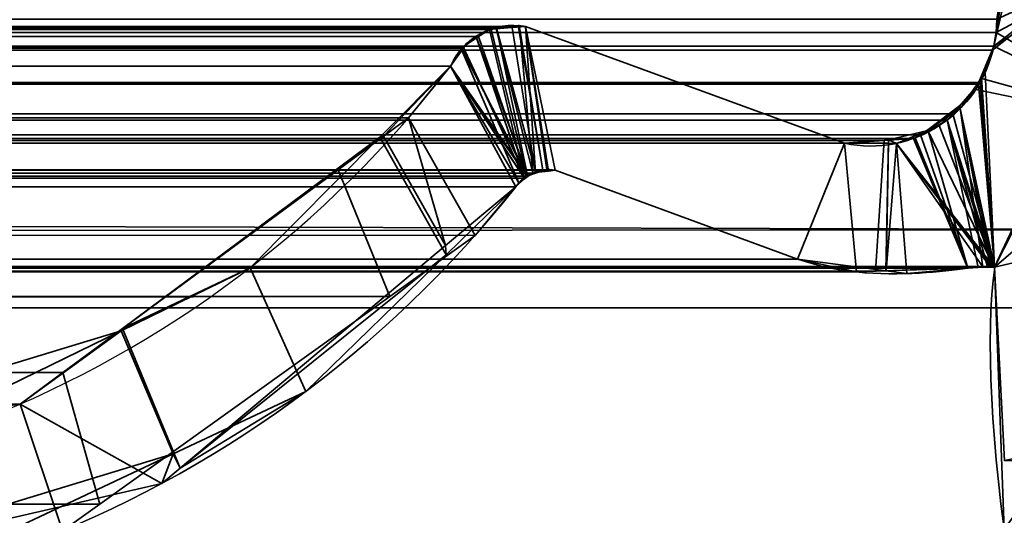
# Model space of a CAD drawing. Header units: millimetres. Extents: x -523 to 5173, y -130 to 66.
# Tile 1031 of 1056: x 337.33 to 343.25, y -0.94 to 2.04. Entities that reach past the tile are written whole.
import ezdxf

# ---------------------------------------------------------------- set-up
doc = ezdxf.new("R2010")
doc.units = ezdxf.units.MM
doc.layers.add('151', color=7, linetype='Continuous', true_color=0xffffff)

# ---------------------------------------------------------------- blocks, each defined once
blk = doc.blocks.new('UG_SURFACE_009')
at = {"layer": '151', "color": 252, "linetype": 'Continuous', "lineweight": 35}
for points in [[(522.5, -46, 2207), (522.5, 40, 2207), (-522.5, 40, 2207), (-522.5, -46, 2207)], [(-372.5, -46, 2056.9999), (-372.5, 40, 2056.9999), (372.5, 40, 2056.9999), (372.5, -46, 2056.9999)]]:
    blk.add_3dface(points, dxfattribs=at)
blk = doc.blocks.new('UG_SURFACE_041')
at = {"layer": '151', "color": 252, "linetype": 'Continuous', "lineweight": 35}
for points in [[(-329, 4.0129, -5), (-344, 4.0129, -5), (-344, -50.8703, -5), (344, -50.8703, -5)], [(329, 4.0129, -6), (344, 4.0129, -6), (344, -50.8703, -6), (-344, -50.8703, -6)], [(329, 4.0129, -5), (-329, 4.0129, -5), (344, -50.8703, -5)], [(344, -50.8703, -5), (344, 4.0129, -5), (329, 4.0129, -5)]]:
    blk.add_3dface(points, dxfattribs=at)
blk = doc.blocks.new('UG_SURFACE_057')
at = {"layer": '151', "color": 252, "linetype": 'Continuous', "lineweight": 35}
for points in [[(-346.5, -52.92, 2031.5001), (346.5, -52.92, 2031.5001), (346.5, 14.92, 2031.5001), (-346.5, 14.92, 2031.5001)], [(-345, -52.92, 2030), (-345, 14.92, 2030), (345, 14.92, 2030), (345, -52.92, 2030)]]:
    blk.add_3dface(points, dxfattribs=at)
blk = doc.blocks.new('UG_SURFACE_062')
at = {"layer": '151', "color": 7, "linetype": 'Continuous', "lineweight": 35}
for points in [[(343.1883, 1.8784, 2028.1882), (344.0888, 7.3541, 2029.0887), (344.1322, 6.0177, 2029.1321), (344.1284, 5.9608, 2029.1283)], [(344.0888, 7.3541, 2029.0887), (343.1883, 1.8784, 2028.1882), (343.2011, 1.9593, 2028.2011)], [(344.0888, 7.3541, 2029.0887), (343.2011, 1.9593, 2028.2011), (343.2049, 2.0412, 2028.2049)], [(344.1284, 5.9608, 2029.1283), (344.175, 2.6459, 2029.175), (343.1883, 1.8784, 2028.1882)], [(344.1643, 0.7759, 2029.1643), (-344.175, 2.6459, 2029.175), (-344.1673, 0.3027, 2029.1672)], [(344.1643, 0.7759, 2029.1643), (344.175, 2.6459, 2029.175), (-344.175, 2.6459, 2029.175)], [(344.175, 2.6459, 2029.175), (343.1925, 0.5499, 2028.1925), (343.1052, 1.66, 2028.1053), (343.179, 1.8542, 2028.1789)], [(343.179, 1.8542, 2028.1789), (343.1883, 1.8784, 2028.1882), (344.175, 2.6459, 2029.175)], [(343.1925, 0.5499, 2028.1925), (344.175, 2.6459, 2029.175), (344.1643, 0.7759, 2029.1643)], [(-343.2011, 1.9593, 2028.2011), (-343.2049, 2.0412, 2028.2049), (343.2049, 2.0412, 2028.2049)], [(-343.2011, 1.9593, 2028.2011), (343.2049, 2.0412, 2028.2049), (343.2011, 1.9593, 2028.2011)], [(343.2011, 1.9593, 2028.2011), (343.1883, 1.8784, 2028.1882), (-343.1883, 1.8784, 2028.1882), (-343.2011, 1.9593, 2028.2011)], [(-340.3734, 1.997, 2025.3735), (-342.2899, 1.295, 2027.2899), (342.2899, 1.295, 2027.2899), (340.3734, 1.997, 2025.3735)], [(-340.3734, 1.997, 2025.3735), (340.3734, 1.997, 2025.3735), (340.2919, 1.9903, 2025.2919), (-340.2919, 1.9903, 2025.2919)], [(-340.2919, 1.9903, 2025.2919), (340.2919, 1.9903, 2025.2919), (340.1662, 1.9799, 2025.1663), (-340.1662, 1.9799, 2025.1663)], [(-340.1552, 1.979, 2025.1553), (-340.1662, 1.9799, 2025.1663), (340.1662, 1.9799, 2025.1663)], [(-340.1552, 1.979, 2025.1553), (340.1662, 1.9799, 2025.1663), (340.1552, 1.979, 2025.1553)], [(340.1552, 1.979, 2025.1553), (-340.0903, 1.9358, 2025.0905), (-340.1552, 1.979, 2025.1553)], [(340.1552, 1.979, 2025.1553), (340.0903, 1.9358, 2025.0905), (-340.0903, 1.9358, 2025.0905)], [(340.3799, 1.0973, 2025.3799), (340.0903, 1.9358, 2025.0905), (340.1552, 1.979, 2025.1553), (340.1662, 1.9799, 2025.1663)], [(340.1662, 1.9799, 2025.1663), (340.2919, 1.9903, 2025.2919), (340.4322, 1.1142, 2025.4321), (340.3799, 1.0973, 2025.3799)], [(340.2919, 1.9903, 2025.2919), (340.3734, 1.997, 2025.3735), (340.5004, 1.1362, 2025.5003), (340.4322, 1.1142, 2025.4321)], [(340.3734, 1.997, 2025.3735), (340.5515, 1.1329, 2025.5516), (340.5031, 1.136, 2025.5032)], [(342.0084, 0.5991, 2027.0085), (340.5515, 1.1329, 2025.5516), (340.3734, 1.997, 2025.3735), (342.2899, 1.295, 2027.2899)], [(340.5031, 1.136, 2025.5032), (340.5004, 1.1362, 2025.5003), (340.3734, 1.997, 2025.3735)], [(-339.9977, 1.8741, 2024.9977), (-340.0903, 1.9358, 2025.0905), (340.0903, 1.9358, 2025.0905)], [(-339.9977, 1.8741, 2024.9977), (340.0903, 1.9358, 2025.0905), (339.9977, 1.8741, 2024.9977)], [(339.9922, 1.8657, 2024.9922), (339.9977, 1.8741, 2024.9977), (340.0903, 1.9358, 2025.0905), (340.3799, 1.0973, 2025.3799)], [(-343.1883, 1.8784, 2028.1882), (343.1883, 1.8784, 2028.1882), (343.179, 1.8542, 2028.1789)], [(343.179, 1.8542, 2028.1789), (-343.18, 1.8534, 2028.1799), (-343.1883, 1.8784, 2028.1882)], [(-343.1357, 1.7194, 2028.1358), (-343.18, 1.8534, 2028.1799), (343.179, 1.8542, 2028.1789)], [(-343.1357, 1.7194, 2028.1358), (343.179, 1.8542, 2028.1789), (343.1052, 1.66, 2028.1053)], [(339.9977, 1.8741, 2024.9977), (-339.9922, 1.8657, 2024.9922), (-339.9977, 1.8741, 2024.9977)], [(339.9977, 1.8741, 2024.9977), (339.9922, 1.8657, 2024.9922), (-339.9922, 1.8657, 2024.9922)], [(-339.9922, 1.8657, 2024.9922), (339.9922, 1.8657, 2024.9922), (339.9214, 1.7573, 2024.9214), (-339.9214, 1.7573, 2024.9214)], [(340.3799, 1.0973, 2025.3799), (339.9214, 1.7573, 2024.9214), (339.9922, 1.8657, 2024.9922)], [(-343.1357, 1.7194, 2028.1358), (343.1052, 1.66, 2028.1053), (343.0959, 1.6495, 2028.096)], [(343.0959, 1.6495, 2028.096), (-343.0909, 1.6548, 2028.091), (-343.1357, 1.7194, 2028.1358)], [(-339.9214, 1.7573, 2024.9214), (339.9214, 1.7573, 2024.9214), (339.6691, 1.4475, 2024.6692)], [(-339.6691, 1.4475, 2024.6692), (-339.9214, 1.7573, 2024.9214), (339.6691, 1.4475, 2024.6692)], [(340.3143, 1.0331, 2025.3143), (340.0694, 0.7409, 2025.0695), (339.6691, 1.4475, 2024.6692), (339.9214, 1.7573, 2024.9214)], [(339.9214, 1.7573, 2024.9214), (340.3799, 1.0973, 2025.3799), (340.3675, 1.0852, 2025.3675)], [(340.3675, 1.0852, 2025.3675), (340.3143, 1.0331, 2025.3143), (339.9214, 1.7573, 2024.9214)], [(343.0959, 1.6495, 2028.096), (343.1052, 1.66, 2028.1053), (343.1925, 0.5499, 2028.1925)], [(-342.9856, 1.5029, 2027.9856), (-343.0909, 1.6548, 2028.091), (343.0959, 1.6495, 2028.096)], [(-342.9415, 1.4742, 2027.9415), (-342.9856, 1.5029, 2027.9856), (343.0959, 1.6495, 2028.096)], [(343.0959, 1.6495, 2028.096), (342.9404, 1.472, 2027.9405), (-342.9415, 1.4742, 2027.9415)], [(342.9404, 1.472, 2027.9405), (343.0959, 1.6495, 2028.096), (343.1925, 0.5499, 2028.1925)], [(-342.9415, 1.4742, 2027.9415), (342.9071, 1.4339, 2027.9071), (342.7468, 1.3463, 2027.7467)], [(-342.9415, 1.4742, 2027.9415), (342.9404, 1.472, 2027.9405), (342.9071, 1.4339, 2027.9071)], [(342.7468, 1.3463, 2027.7467), (-342.746, 1.3473, 2027.746), (-342.9415, 1.4742, 2027.9415)], [(339.6691, 1.4475, 2024.6692), (339.2461, 1.1359, 2024.246), (-339.2461, 1.1359, 2024.246), (-339.6691, 1.4475, 2024.6692)], [(339.2461, 1.1359, 2024.246), (339.6691, 1.4475, 2024.6692), (340.0694, 0.7409, 2025.0695), (339.5579, 0.3748, 2024.5578)], [(343.0928, 0.5482, 2028.0929), (343.0318, 0.5441, 2028.0318), (342.7468, 1.3463, 2027.7467), (342.9071, 1.4339, 2027.9071)], [(343.1925, 0.5499, 2028.1925), (342.9071, 1.4339, 2027.9071), (342.9404, 1.472, 2027.9405)], [(342.9071, 1.4339, 2027.9071), (343.1762, 0.5538, 2028.1761), (343.1501, 0.5521, 2028.1501)], [(343.1501, 0.5521, 2028.1501), (343.0928, 0.5482, 2028.0929), (342.9071, 1.4339, 2027.9071)], [(342.9071, 1.4339, 2027.9071), (343.1807, 0.5541, 2028.1808), (343.1762, 0.5538, 2028.1761)], [(342.9071, 1.4339, 2027.9071), (343.1925, 0.5499, 2028.1925), (343.1874, 0.5517, 2028.1873)], [(343.1874, 0.5517, 2028.1873), (343.1807, 0.5541, 2028.1808), (342.9071, 1.4339, 2027.9071)], [(-342.746, 1.3473, 2027.746), (342.7468, 1.3463, 2027.7467), (342.7048, 1.3234, 2027.7047)], [(-342.7153, 1.3273, 2027.7152), (-342.746, 1.3473, 2027.746), (342.7048, 1.3234, 2027.7047)], [(-342.7153, 1.3273, 2027.7152), (342.7048, 1.3234, 2027.7047), (342.5281, 1.3113, 2027.528)], [(342.5281, 1.3113, 2027.528), (-342.5278, 1.3131, 2027.5278), (-342.7153, 1.3273, 2027.7152)], [(-342.5278, 1.3131, 2027.5278), (342.5281, 1.3113, 2027.528), (342.2899, 1.295, 2027.2899)], [(342.2899, 1.295, 2027.2899), (-342.2899, 1.295, 2027.2899), (-342.5278, 1.3131, 2027.5278)], [(342.4766, 0.5254, 2027.4765), (342.3616, 0.5215, 2027.3616), (342.2899, 1.295, 2027.2899), (342.5281, 1.3113, 2027.528)], [(342.5281, 1.3113, 2027.528), (342.7048, 1.3234, 2027.7047), (343.0318, 0.5441, 2028.0318), (342.4766, 0.5254, 2027.4765)], [(343.0318, 0.5441, 2028.0318), (342.7048, 1.3234, 2027.7047), (342.7468, 1.3463, 2027.7467)], [(342.2899, 1.295, 2027.2899), (342.3616, 0.5215, 2027.3616), (342.0084, 0.5991, 2027.0085)], [(340.5515, 1.1329, 2025.5516), (342.0084, 0.5991, 2027.0085), (-342.0084, 0.5991, 2027.0085), (-340.5515, 1.1329, 2025.5516)], [(-340.5515, 1.1329, 2025.5516), (-340.5039, 1.1274, 2025.5039), (340.5031, 1.136, 2025.5032)], [(340.5031, 1.136, 2025.5032), (340.5515, 1.1329, 2025.5516), (-340.5515, 1.1329, 2025.5516)], [(340.5004, 1.1362, 2025.5003), (-340.5039, 1.1274, 2025.5039), (-340.4308, 1.1189, 2025.4309)], [(340.5004, 1.1362, 2025.5003), (340.5031, 1.136, 2025.5032), (-340.5039, 1.1274, 2025.5039)], [(-340.4308, 1.1189, 2025.4309), (340.4322, 1.1142, 2025.4321), (340.5004, 1.1362, 2025.5003)], [(-339.2461, 1.1359, 2024.246), (339.2461, 1.1359, 2024.246), (337.5919, -0.0826, 2022.5918), (-337.5919, -0.0826, 2022.5918)], [(339.5579, 0.3748, 2024.5578), (337.8146, -0.8729, 2022.8145), (337.5919, -0.0826, 2022.5918), (339.2461, 1.1359, 2024.246)], [(340.3799, 1.0973, 2025.3799), (-340.4308, 1.1189, 2025.4309), (-340.417, 1.1172, 2025.4171)], [(340.3799, 1.0973, 2025.3799), (340.4322, 1.1142, 2025.4321), (-340.4308, 1.1189, 2025.4309)], [(-340.417, 1.1172, 2025.4171), (340.3675, 1.0852, 2025.3675), (340.3799, 1.0973, 2025.3799)], [(-340.417, 1.1172, 2025.4171), (-340.3684, 1.0823, 2025.3685), (340.3675, 1.0852, 2025.3675)], [(340.3675, 1.0852, 2025.3675), (-340.3684, 1.0823, 2025.3685), (-340.3325, 1.0564, 2025.3325)], [(-340.3325, 1.0564, 2025.3325), (340.3143, 1.0331, 2025.3143), (340.3675, 1.0852, 2025.3675)], [(-340.3325, 1.0564, 2025.3325), (-340.3143, 1.0331, 2025.3143), (340.3143, 1.0331, 2025.3143)], [(-340.3143, 1.0331, 2025.3143), (-339.5438, 0.3877, 2024.5438), (339.5579, 0.3748, 2024.5578)], [(339.5579, 0.3748, 2024.5578), (340.0694, 0.7409, 2025.0695), (-340.3143, 1.0331, 2025.3143)], [(340.0694, 0.7409, 2025.0695), (340.3143, 1.0331, 2025.3143), (-340.3143, 1.0331, 2025.3143)], [(-344.1673, 0.3027, 2029.1672), (344.1945, 0.3067, 2029.1944), (344.1643, 0.7759, 2029.1643)], [(343.2493, -1.0249, 2028.2493), (343.1925, 0.5499, 2028.1925), (344.1643, 0.7759, 2029.1643), (344.1945, 0.3067, 2029.1944)], [(-342.3616, 0.5215, 2027.3616), (342.0084, 0.5991, 2027.0085), (342.3616, 0.5215, 2027.3616)], [(-342.3616, 0.5215, 2027.3616), (-342.0084, 0.5991, 2027.0085), (342.0084, 0.5991, 2027.0085)], [(343.2493, -1.0249, 2028.2493), (-343.2823, -1.2144, 2028.2824), (-343.1925, 0.5499, 2028.1925)], [(-343.1874, 0.5517, 2028.1873), (343.1874, 0.5517, 2028.1873), (343.1925, 0.5499, 2028.1925), (-343.1925, 0.5499, 2028.1925)], [(-343.1925, 0.5499, 2028.1925), (343.1925, 0.5499, 2028.1925), (343.2493, -1.0249, 2028.2493)], [(343.1807, 0.5541, 2028.1808), (-343.1874, 0.5517, 2028.1873), (-343.1807, 0.5541, 2028.1808)], [(343.1807, 0.5541, 2028.1808), (343.1874, 0.5517, 2028.1873), (-343.1874, 0.5517, 2028.1873)], [(-343.1807, 0.5541, 2028.1808), (-343.1762, 0.5538, 2028.1761), (343.1762, 0.5538, 2028.1761), (343.1807, 0.5541, 2028.1808)], [(-343.1501, 0.5521, 2028.1501), (343.1501, 0.5521, 2028.1501), (343.1762, 0.5538, 2028.1761), (-343.1762, 0.5538, 2028.1761)], [(-343.0928, 0.5482, 2028.0929), (343.0928, 0.5482, 2028.0929), (343.1501, 0.5521, 2028.1501), (-343.1501, 0.5521, 2028.1501)], [(343.0928, 0.5482, 2028.0929), (-343.0928, 0.5482, 2028.0929), (-343.0318, 0.5441, 2028.0318)], [(343.0318, 0.5441, 2028.0318), (343.0928, 0.5482, 2028.0929), (-343.0318, 0.5441, 2028.0318)], [(-343.0318, 0.5441, 2028.0318), (-342.4766, 0.5254, 2027.4765), (342.4766, 0.5254, 2027.4765), (343.0318, 0.5441, 2028.0318)], [(342.3616, 0.5215, 2027.3616), (-342.4766, 0.5254, 2027.4765), (-342.3616, 0.5215, 2027.3616)], [(342.3616, 0.5215, 2027.3616), (342.4766, 0.5254, 2027.4765), (-342.4766, 0.5254, 2027.4765)], [(339.5579, 0.3748, 2024.5578), (-339.5438, 0.3877, 2024.5438), (-338.1868, -0.749, 2023.1867)], [(339.5579, 0.3748, 2024.5578), (-338.1868, -0.749, 2023.1867), (-337.822, -0.8327, 2022.8221)], [(-337.822, -0.8327, 2022.8221), (337.8146, -0.8729, 2022.8145), (339.5579, 0.3748, 2024.5578)], [(344.3484, -2.085, 2029.3484), (344.1945, 0.3067, 2029.1944), (-344.1673, 0.3027, 2029.1672)], [(344.3484, -2.085, 2029.3484), (-344.1673, 0.3027, 2029.1672), (-344.1648, -0.4257, 2029.1648)], [(344.1945, 0.3067, 2029.1944), (343.2905, -1.2095, 2028.2905), (343.2493, -1.0249, 2028.2493)], [(-337.5919, -0.0826, 2022.5918), (337.5919, -0.0826, 2022.5918), (337.3343, -0.2724, 2022.3343)], [(-337.3343, -0.2724, 2022.3343), (-337.5919, -0.0826, 2022.5918), (337.3343, -0.2724, 2022.3343)], [(337.8146, -0.8729, 2022.8145), (337.5894, -1.0341, 2022.5894), (337.3343, -0.2724, 2022.3343), (337.5919, -0.0826, 2022.5918)], [(337.3343, -0.2724, 2022.3343), (335.6672, -0.4799, 2020.6671), (-335.6672, -0.4799, 2020.6671), (-337.3343, -0.2724, 2022.3343)], [(335.6672, -0.4799, 2020.6671), (337.3343, -0.2724, 2022.3343), (337.5894, -1.0341, 2022.5894), (335.7909, -1.2309, 2020.7908)], [(-344.1648, -0.4257, 2029.1648), (-344.375, -2.1926, 2029.3751), (344.4016, -2.2248, 2029.4015)], [(-344.1648, -0.4257, 2029.1648), (344.4016, -2.2248, 2029.4015), (344.3484, -2.085, 2029.3484)], [(335.7909, -1.2309, 2020.7908), (337.5894, -1.0341, 2022.5894), (-337.822, -0.8327, 2022.8221)], [(337.5894, -1.0341, 2022.5894), (337.8146, -0.8729, 2022.8145), (-337.822, -0.8327, 2022.8221)]]:
    blk.add_3dface(points, dxfattribs=at)
blk = doc.blocks.new('UG_SURFACE_063')
at = {"layer": '151', "color": 7, "linetype": 'Continuous', "lineweight": 35}
for points in [[(343.1883, 1.8784, 2028.1882), (343.1357, 1.7194, 2028.1358), (343.1925, 0.5499, 2028.1925), (344.1744, 2.4847, 2029.1743)], [(343.2011, 1.9593, 2028.2011), (343.1883, 1.8784, 2028.1882), (344.1744, 2.4847, 2029.1743)], [(344.1648, -0.4257, 2029.1648), (344.1744, 2.4847, 2029.1743), (343.1925, 0.5499, 2028.1925), (343.2516, -0.6106, 2028.2516)], [(344.1744, 2.4847, 2029.1743), (343.2049, 2.0412, 2028.2049), (343.2011, 1.9593, 2028.2011)], [(344.175, 2.4846, -8), (344.1752, 1.3919, -8), (343.2011, 1.9593, -8), (343.2049, 2.0412, -8)], [(343.2011, 1.9593, 2028.2011), (343.2049, 2.0412, 2028.2049), (343.2049, 2.0412, -8), (343.2011, 1.9593, -8)], [(340.1605, 1.9809, -8), (340.0782, 1.9312, -8), (340.0776, 1.9273, 2025.0776)], [(340.0776, 1.9273, 2025.0776), (340.1552, 1.979, 2025.1553), (340.1605, 1.9809, -8)], [(340.1552, 1.979, 2025.1553), (340.0776, 1.9273, 2025.0776), (340.366, 1.0806, 2025.3661)], [(340.0782, 1.9312, -8), (340.1605, 1.9809, -8), (340.1974, 1.9858, -8), (340.3853, 1.1008, -8)], [(340.1552, 1.979, 2025.1553), (340.1974, 1.9858, -8), (340.1605, 1.9809, -8)], [(340.1552, 1.979, 2025.1553), (340.197, 1.9825, 2025.197), (340.1974, 1.9858, -8)], [(340.366, 1.0806, 2025.3661), (340.417, 1.1172, 2025.4171), (340.197, 1.9825, 2025.197), (340.1552, 1.979, 2025.1553)], [(340.3292, 2.003, -8), (340.1974, 1.9858, -8), (340.197, 1.9825, 2025.197)], [(340.197, 1.9825, 2025.197), (340.3356, 1.9939, 2025.3356), (340.3292, 2.003, -8)], [(340.3356, 1.9939, 2025.3356), (340.197, 1.9825, 2025.197), (340.417, 1.1172, 2025.4171)], [(340.1974, 1.9858, -8), (340.3292, 2.003, -8), (340.4762, 1.1339, -8), (340.4339, 1.1185, -8)], [(340.4339, 1.1185, -8), (340.3853, 1.1008, -8), (340.1974, 1.9858, -8)], [(340.4762, 1.1339, -8), (340.3292, 2.003, -8), (340.3352, 2.0022, -8)], [(340.3356, 1.9939, 2025.3356), (340.3352, 2.0022, -8), (340.3292, 2.003, -8)], [(340.5098, 1.1335, -8), (340.4762, 1.1339, -8), (340.3352, 2.0022, -8), (340.3734, 1.997, -8)], [(340.3734, 1.997, -8), (340.3352, 2.0022, -8), (340.3356, 1.9939, 2025.3356)], [(340.3734, 1.997, 2025.3735), (340.3356, 1.9939, 2025.3356), (340.417, 1.1172, 2025.4171), (340.4324, 1.119, 2025.4323)], [(340.3356, 1.9939, 2025.3356), (340.3734, 1.997, 2025.3735), (340.3734, 1.997, -8)], [(340.3734, 1.997, -8), (340.5515, 1.1329, -8), (340.5098, 1.1335, -8)], [(340.3734, 1.997, -8), (342.2899, 1.295, -8), (342.0084, 0.5991, -8), (340.5515, 1.1329, -8)], [(342.2899, 1.295, 2027.2899), (340.3734, 1.997, 2025.3735), (340.5515, 1.1329, 2025.5516), (342.0084, 0.5991, 2027.0085)], [(340.4324, 1.119, 2025.4323), (340.5104, 1.1281, 2025.5103), (340.3734, 1.997, 2025.3735)], [(340.5104, 1.1281, 2025.5103), (340.5515, 1.1329, 2025.5516), (340.3734, 1.997, 2025.3735)], [(340.3734, 1.997, 2025.3735), (342.2899, 1.295, 2027.2899), (342.2899, 1.295, -8), (340.3734, 1.997, -8)], [(344.1752, 1.3919, -8), (343.1883, 1.8784, -8), (343.2011, 1.9593, -8)], [(343.2011, 1.9593, -8), (343.1883, 1.8784, -8), (343.1883, 1.8784, 2028.1882), (343.2011, 1.9593, 2028.2011)], [(340.0192, 1.8956, -8), (339.9912, 1.8559, -8), (339.987, 1.8578, 2024.987)], [(339.987, 1.8578, 2024.987), (339.9977, 1.8741, 2024.9977), (340.0192, 1.8956, -8)], [(340.3853, 1.1008, -8), (339.9912, 1.8559, -8), (340.0192, 1.8956, -8), (340.0782, 1.9312, -8)], [(339.9977, 1.8741, 2024.9977), (340.0782, 1.9312, -8), (340.0192, 1.8956, -8)], [(339.9977, 1.8741, 2024.9977), (340.0776, 1.9273, 2025.0776), (340.0782, 1.9312, -8)], [(340.366, 1.0806, 2025.3661), (340.0776, 1.9273, 2025.0776), (339.9977, 1.8741, 2024.9977)], [(340.3325, 1.0564, 2025.3325), (339.987, 1.8578, 2024.987), (339.9214, 1.7573, 2024.9214)], [(339.9214, 1.7573, 2024.9214), (339.987, 1.8578, 2024.987), (339.9912, 1.8559, -8)], [(339.9214, 1.7573, -8), (339.9912, 1.8559, -8), (340.3853, 1.1008, -8)], [(339.9912, 1.8559, -8), (339.9214, 1.7573, -8), (339.9214, 1.7573, 2024.9214)], [(339.9977, 1.8741, 2024.9977), (339.987, 1.8578, 2024.987), (340.3325, 1.0564, 2025.3325), (340.366, 1.0806, 2025.3661)], [(343.1079, 1.6861, -8), (343.1883, 1.8784, -8), (344.1752, 1.3919, -8)], [(343.1883, 1.8784, -8), (343.1079, 1.6861, -8), (343.1135, 1.6875, 2028.1136)], [(343.1135, 1.6875, 2028.1136), (343.1357, 1.7194, 2028.1358), (343.1883, 1.8784, -8)], [(343.1357, 1.7194, 2028.1358), (343.1883, 1.8784, 2028.1882), (343.1883, 1.8784, -8)], [(339.4979, 1.3318, -8), (339.9214, 1.7573, -8), (340.3143, 1.0331, -8), (339.8954, 0.6251, -8)], [(339.9214, 1.7573, -8), (339.4979, 1.3318, -8), (339.5188, 1.3368, 2024.5187)], [(339.5188, 1.3368, 2024.5187), (339.6691, 1.4475, 2024.6692), (339.9214, 1.7573, -8)], [(339.9214, 1.7573, 2024.9214), (339.6691, 1.4475, 2024.6692), (339.8926, 0.6798, 2024.8926), (340.3143, 1.0331, 2025.3143)], [(339.6691, 1.4475, 2024.6692), (339.9214, 1.7573, 2024.9214), (339.9214, 1.7573, -8)], [(339.9214, 1.7573, -8), (340.3853, 1.1008, -8), (340.3668, 1.0832, -8)], [(340.3668, 1.0832, -8), (340.3143, 1.0331, -8), (339.9214, 1.7573, -8)], [(340.3143, 1.0331, 2025.3143), (340.3325, 1.0564, 2025.3325), (339.9214, 1.7573, 2024.9214)], [(343.1925, 0.5499, 2028.1925), (343.1357, 1.7194, 2028.1358), (343.1135, 1.6875, 2028.1136)], [(343.1135, 1.6875, 2028.1136), (342.9908, 1.5104, 2027.9908), (342.9856, 1.5029, 2027.9856), (343.1925, 0.5499, 2028.1925)], [(342.9908, 1.5104, 2027.9908), (343.1135, 1.6875, 2028.1136), (343.0797, 1.6187, -8)], [(343.1135, 1.6875, 2028.1136), (343.1079, 1.6861, -8), (343.0797, 1.6187, -8)], [(344.1752, 1.3919, -8), (343.0797, 1.6187, -8), (343.1079, 1.6861, -8)], [(342.9806, 1.5204, -8), (343.0797, 1.6187, -8), (344.1752, 1.3919, -8), (343.1925, 0.5499, -8)], [(343.0797, 1.6187, -8), (342.9806, 1.5204, -8), (342.9908, 1.5104, 2027.9908)], [(342.9806, 1.5204, -8), (342.8599, 1.4006, -8), (342.7907, 1.3763, 2027.7908)], [(342.7907, 1.3763, 2027.7908), (342.9856, 1.5029, 2027.9856), (342.9806, 1.5204, -8)], [(343.0318, 0.5441, 2028.0318), (343.1222, 0.5502, 2028.1222), (342.9856, 1.5029, 2027.9856), (342.7907, 1.3763, 2027.7908)], [(343.1925, 0.5499, -8), (342.8599, 1.4006, -8), (342.9806, 1.5204, -8)], [(342.9856, 1.5029, 2027.9856), (342.9908, 1.5104, 2027.9908), (342.9806, 1.5204, -8)], [(342.9856, 1.5029, 2027.9856), (343.1222, 0.5502, 2028.1222), (343.1663, 0.5532, 2028.1663)], [(342.9856, 1.5029, 2027.9856), (343.1807, 0.5541, 2028.1808), (343.1838, 0.553, 2028.1839)], [(343.1663, 0.5532, 2028.1663), (343.1807, 0.5541, 2028.1808), (342.9856, 1.5029, 2027.9856)], [(343.1838, 0.553, 2028.1839), (343.1925, 0.5499, 2028.1925), (342.9856, 1.5029, 2027.9856)], [(339.8926, 0.6798, 2024.8926), (339.6691, 1.4475, 2024.6692), (339.5188, 1.3368, 2024.5187)], [(342.7912, 1.3722, -8), (342.6029, 1.2944, -8), (342.5542, 1.3151, 2027.5543)], [(342.5542, 1.3151, 2027.5543), (342.7153, 1.3273, 2027.7152), (342.7912, 1.3722, -8)], [(343.1874, 0.5524, -8), (342.6029, 1.2944, -8), (342.7912, 1.3722, -8)], [(342.7907, 1.3763, 2027.7908), (342.7153, 1.3273, 2027.7152), (343.0318, 0.5441, 2028.0318)], [(342.7153, 1.3273, 2027.7152), (342.7907, 1.3763, 2027.7908), (342.7912, 1.3722, -8)], [(342.8599, 1.4006, -8), (342.7912, 1.3722, -8), (342.7907, 1.3763, 2027.7908)], [(342.7912, 1.3722, -8), (342.8599, 1.4006, -8), (343.1925, 0.5499, -8), (343.1874, 0.5524, -8)], [(343.2517, -0.6131, -8), (343.1925, 0.5499, -8), (344.1752, 1.3919, -8), (344.2308, -0.5866, -8)], [(339.5188, 1.3368, 2024.5187), (337.9503, 0.1813, 2022.9502), (338.2968, -0.6569, 2023.2968), (339.8926, 0.6798, 2024.8926)], [(337.9503, 0.1813, 2022.9502), (339.5188, 1.3368, 2024.5187), (339.4979, 1.3318, -8)], [(339.4979, 1.3318, -8), (338.7172, 0.5474, -8), (337.9503, 0.1813, 2022.9502)], [(339.8954, 0.6251, -8), (339.0519, -0.1965, -8), (338.7172, 0.5474, -8), (339.4979, 1.3318, -8)], [(342.5542, 1.3151, 2027.5543), (342.2899, 1.295, 2027.2899), (342.3616, 0.5215, 2027.3616), (342.5381, 0.5275, 2027.5381)], [(342.2899, 1.295, 2027.2899), (342.5542, 1.3151, 2027.5543), (342.5553, 1.2945, -8)], [(342.5381, 0.5275, 2027.5381), (343.0318, 0.5441, 2028.0318), (342.7153, 1.3273, 2027.7152), (342.5542, 1.3151, 2027.5543)], [(342.6029, 1.2944, -8), (342.5553, 1.2945, -8), (342.5542, 1.3151, 2027.5543)], [(342.5407, 0.5283, -8), (342.0084, 0.5991, -8), (342.2899, 1.295, -8), (342.5553, 1.2945, -8)], [(342.0084, 0.5991, 2027.0085), (342.3616, 0.5215, 2027.3616), (342.2899, 1.295, 2027.2899)], [(342.5553, 1.2945, -8), (342.2899, 1.295, -8), (342.2899, 1.295, 2027.2899)], [(342.5553, 1.2945, -8), (342.6029, 1.2944, -8), (342.5407, 0.5283, -8)], [(342.6029, 1.2944, -8), (342.6647, 0.5118, -8), (342.5407, 0.5283, -8)], [(342.6029, 1.2944, -8), (343.1681, 0.5555, -8), (343.1663, 0.5553, -8)], [(343.1663, 0.5553, -8), (343.1223, 0.5515, -8), (342.6029, 1.2944, -8)], [(343.1223, 0.5515, -8), (342.6647, 0.5118, -8), (342.6029, 1.2944, -8)], [(342.6029, 1.2944, -8), (343.1874, 0.5524, -8), (343.1838, 0.553, -8)], [(343.1838, 0.553, -8), (343.1681, 0.5555, -8), (342.6029, 1.2944, -8)], [(340.4762, 1.1339, -8), (340.5104, 1.1281, 2025.5103), (340.4324, 1.119, 2025.4323)], [(340.4324, 1.119, 2025.4323), (340.4339, 1.1185, -8), (340.4762, 1.1339, -8)], [(340.4762, 1.1339, -8), (340.5098, 1.1335, -8), (340.5104, 1.1281, 2025.5103)], [(340.5104, 1.1281, 2025.5103), (340.5098, 1.1335, -8), (340.5515, 1.1329, -8)], [(340.5515, 1.1329, -8), (340.5515, 1.1329, 2025.5516), (340.5104, 1.1281, 2025.5103)], [(340.5515, 1.1329, -8), (342.0084, 0.5991, -8), (342.0084, 0.5991, 2027.0085), (340.5515, 1.1329, 2025.5516)], [(340.3325, 1.0564, 2025.3325), (340.3143, 1.0331, -8), (340.3668, 1.0832, -8)], [(340.3668, 1.0832, -8), (340.366, 1.0806, 2025.3661), (340.3325, 1.0564, 2025.3325)], [(340.417, 1.1172, 2025.4171), (340.366, 1.0806, 2025.3661), (340.3668, 1.0832, -8)], [(340.417, 1.1172, 2025.4171), (340.3668, 1.0832, -8), (340.3853, 1.1008, -8)], [(340.417, 1.1172, 2025.4171), (340.3853, 1.1008, -8), (340.4339, 1.1185, -8)], [(340.4339, 1.1185, -8), (340.4324, 1.119, 2025.4323), (340.417, 1.1172, 2025.4171)], [(340.3143, 1.0331, -8), (340.3143, 1.0331, 2025.3143), (339.8926, 0.6798, 2024.8926)], [(339.8926, 0.6798, 2024.8926), (339.8954, 0.6251, -8), (340.3143, 1.0331, -8)], [(340.3325, 1.0564, 2025.3325), (340.3143, 1.0331, 2025.3143), (340.3143, 1.0331, -8)], [(339.8954, 0.6251, -8), (339.8926, 0.6798, 2024.8926), (338.2968, -0.6569, 2023.2968)], [(338.2968, -0.6569, 2023.2968), (339.0519, -0.1965, -8), (339.8954, 0.6251, -8)], [(342.3616, 0.5215, 2027.3616), (342.0084, 0.5991, -8), (342.5407, 0.5283, -8)], [(342.3616, 0.5215, 2027.3616), (342.0084, 0.5991, 2027.0085), (342.0084, 0.5991, -8)], [(337.942, 0.1689, -8), (338.7172, 0.5474, -8), (339.0519, -0.1965, -8), (338.2553, -0.5715, -8)], [(338.7172, 0.5474, -8), (337.942, 0.1689, -8), (337.9503, 0.1813, 2022.9502)], [(343.1223, 0.5515, -8), (343.0318, 0.5441, 2028.0318), (342.5381, 0.5275, 2027.5381)], [(342.5381, 0.5275, 2027.5381), (342.6647, 0.5118, -8), (343.1223, 0.5515, -8)], [(343.1223, 0.5515, -8), (343.1222, 0.5502, 2028.1222), (343.0318, 0.5441, 2028.0318)], [(343.1663, 0.5553, -8), (343.1663, 0.5532, 2028.1663), (343.1222, 0.5502, 2028.1222)], [(343.1222, 0.5502, 2028.1222), (343.1223, 0.5515, -8), (343.1663, 0.5553, -8)], [(343.1663, 0.5532, 2028.1663), (343.1663, 0.5553, -8), (343.1681, 0.5555, -8)], [(343.1663, 0.5532, 2028.1663), (343.1681, 0.5555, -8), (343.1838, 0.553, -8)], [(343.1838, 0.553, -8), (343.1807, 0.5541, 2028.1808), (343.1663, 0.5532, 2028.1663)], [(343.1838, 0.553, -8), (343.1838, 0.553, 2028.1839), (343.1807, 0.5541, 2028.1808)], [(343.1925, 0.5499, -8), (343.1925, 0.5499, 2028.1925), (343.1838, 0.553, 2028.1839)], [(343.1838, 0.553, 2028.1839), (343.1838, 0.553, -8), (343.1874, 0.5524, -8)], [(343.1838, 0.553, 2028.1839), (343.1874, 0.5524, -8), (343.1925, 0.5499, -8)], [(343.2517, -0.6131, -8), (343.2516, -0.6106, 2028.2516), (343.1925, 0.5499, 2028.1925), (343.1925, 0.5499, -8)], [(342.5407, 0.5283, -8), (342.5381, 0.5275, 2027.5381), (342.3616, 0.5215, 2027.3616)], [(342.5381, 0.5275, 2027.5381), (342.5407, 0.5283, -8), (342.6647, 0.5118, -8)], [(337.9503, 0.1813, 2022.9502), (337.3343, -0.2724, 2022.3343), (338.1868, -0.749, 2023.1867), (338.2968, -0.6569, 2023.2968)], [(337.3343, -0.2724, 2022.3343), (337.9503, 0.1813, 2022.9502), (337.942, 0.1689, -8)], [(337.942, 0.1689, -8), (336.3275, -0.6193, -8), (335.9043, -0.4504, 2020.9043)], [(335.9043, -0.4504, 2020.9043), (337.3343, -0.2724, 2022.3343), (337.942, 0.1689, -8)], [(338.2553, -0.5715, -8), (336.5441, -1.3769, -8), (336.3275, -0.6193, -8), (337.942, 0.1689, -8)], [(338.2968, -0.6569, 2023.2968), (338.2553, -0.5715, -8), (339.0519, -0.1965, -8)], [(336.0895, -1.2299, 2021.0896), (338.1868, -0.749, 2023.1867), (337.3343, -0.2724, 2022.3343), (335.9043, -0.4504, 2020.9043)], [(338.2553, -0.5715, -8), (338.1868, -0.749, 2023.1867), (336.0895, -1.2299, 2021.0896)], [(336.0895, -1.2299, 2021.0896), (336.5441, -1.3769, -8), (338.2553, -0.5715, -8)], [(338.2553, -0.5715, -8), (338.2968, -0.6569, 2023.2968), (338.1868, -0.749, 2023.1867)]]:
    blk.add_3dface(points, dxfattribs=at)
blk = doc.blocks.new('UG_SURFACE_068')
at = {"layer": '151', "color": 252, "linetype": 'Continuous', "lineweight": 35}
for points in [[(-346.5, -52.92, 2031.5001), (346.5, -52.92, 2031.5001), (346.5, 14.92, 2031.5001), (-346.5, 14.92, 2031.5001)], [(-345, -52.92, 2030), (-345, 14.92, 2030), (345, 14.92, 2030), (345, -52.92, 2030)]]:
    blk.add_3dface(points, dxfattribs=at)

msp = doc.modelspace()

# ---------------------------------------------------------------- linework, layer by layer
at = {"layer": '151', "color": 253, "linetype": 'Continuous', "lineweight": -3}
for p, q in [((-340.3734, 1.997, 2025.3734), (340.3734, 1.997, 2025.3734)), ((340.3734, 1.997, -8), (342.2899, 1.295, -8)), ((342.2899, 1.295, 2027.2899), (340.3734, 1.997, 2025.3734)), ((342.2899, 1.295, 2027.2899), (340.3734, 1.997, 2025.3734)), ((340.3734, 1.997, 2025.3734), (340.3734, 1.997, -8)), ((-343.1883, 1.8784, 2028.1883), (343.1883, 1.8784, 2028.1883)), ((343.1883, 1.8784, 2028.1883), (343.1883, 1.8784, -8)), ((-339.9214, 1.7573, 2024.9214), (339.9214, 1.7573, 2024.9214)), ((339.9214, 1.7573, 2024.9214), (339.9214, 1.7573, -8)), ((-342.2899, 1.295, 2027.2899), (342.2899, 1.295, 2027.2899)), ((342.2899, 1.295, 2027.2899), (342.2899, 1.295, -8)), ((340.5515, 1.1329, 2025.5515), (-340.5515, 1.1329, 2025.5515)), ((340.5515, 1.1329, 2025.5515), (342.0084, 0.5991, 2027.0084)), ((340.5515, 1.1329, 2025.5515), (342.0084, 0.5991, 2027.0084)), ((340.5515, 1.1329, -8), (340.5515, 1.1329, 2025.5515)), ((340.5515, 1.1329, -8), (342.0084, 0.5991, -8)), ((340.3143, 1.0331, 2025.3143), (-340.3143, 1.0331, 2025.3143)), ((340.3143, 1.0331, -8), (340.3143, 1.0331, 2025.3143)), ((342.0084, 0.5991, 2027.0084), (-342.0084, 0.5991, 2027.0084)), ((342.0084, 0.5991, 2027.0084), (342.0084, 0.5991, -8)), ((343.1926, 0.5499, 2028.1926), (-343.1926, 0.5499, 2028.1926)), ((343.1926, 0.5499, -8), (343.1926, 0.5499, 2028.1926))]:
    msp.add_line(p, q, dxfattribs=at)
for points in [[(339.9214, 1.7573, -8), (339.9975, 1.9333, -8), (340.1851, 2.0331, -8), (340.3734, 1.997, -8)], [(339.9214, 1.7573, 2024.9214), (339.9975, 1.9333, 2024.9975), (340.1851, 2.0331, 2025.1851), (340.3734, 1.997, 2025.3734)], [(339.9214, 1.7573, 2024.9214), (339.9975, 1.9333, 2024.9975), (340.1851, 2.0331, 2025.1851), (340.3734, 1.997, 2025.3734)], [(343.1883, 1.8784, 2028.1883), (343.1999, 1.9319, 2028.1999), (343.2052, 1.9864, 2028.2052), (343.2049, 2.0412, 2028.2049)], [(343.1883, 1.8784, -8), (343.1999, 1.9319, -8), (343.2052, 1.9864, -8), (343.2049, 2.0412, -8)], [(343.1883, 1.8784, 2028.1883), (343.1999, 1.9319, 2028.1999), (343.2052, 1.9864, 2028.2052), (343.2049, 2.0412, 2028.2049)], [(342.2899, 1.295, -8), (342.6991, 1.208, -8), (343.1012, 1.4692, -8), (343.1883, 1.8784, -8)], [(343.1883, 1.8784, 2028.1883), (343.1012, 1.4692, 2028.1012), (342.6991, 1.208, 2027.6991), (342.2899, 1.295, 2027.2899)], [(342.2899, 1.295, 2027.2899), (342.6991, 1.208, 2027.6991), (343.1012, 1.4692, 2028.1012), (343.1883, 1.8784, 2028.1883)], [(333.6124, -0.7357, 2018.6124), (336.0145, -1.1357, 2021.0145), (338.4414, -0.1772, 2023.4414), (339.9214, 1.7573, 2024.9214)], [(333.6124, -0.7357, 2018.6124), (336.0145, -1.1357, 2021.0145), (338.4414, -0.1772, 2023.4414), (339.9214, 1.7573, 2024.9214)], [(333.6124, -0.7357, -8), (336.0145, -1.1357, -8), (338.4414, -0.1772, -8), (339.9214, 1.7573, -8)], [(340.5515, 1.1329, 2025.5515), (340.4598, 1.1489, 2025.4598), (340.367, 1.1099, 2025.367), (340.3143, 1.0331, 2025.3143)], [(340.3143, 1.0331, 2025.3143), (340.367, 1.1099, 2025.367), (340.4598, 1.1489, 2025.4598), (340.5515, 1.1329, 2025.5515)], [(340.3143, 1.0331, -8), (340.367, 1.1099, -8), (340.4598, 1.1489, -8), (340.5515, 1.1329, -8)], [(333.7144, -1.4582, 2018.7144), (336.2053, -1.9092, 2021.2053), (338.7426, -0.9513, 2023.7426), (340.3143, 1.0331, 2025.3143)], [(333.7144, -1.4582, -8), (336.2053, -1.9092, -8), (338.7426, -0.9513, -8), (340.3143, 1.0331, -8)], [(340.3143, 1.0331, 2025.3143), (338.7426, -0.9513, 2023.7426), (336.2053, -1.9092, 2021.2053), (333.7144, -1.4582, 2018.7144)], [(342.0084, 0.5991, -8), (342.5426, 0.4094, -8), (343.1383, 0.5892, -8), (343.1926, 0.5499, -8)], [(343.1926, 0.5499, 2028.1926), (343.1383, 0.5892, 2028.1383), (342.5426, 0.4094, 2027.5426), (342.0084, 0.5991, 2027.0084)], [(343.1926, 0.5499, 2028.1926), (343.1383, 0.5892, 2028.1383), (342.5426, 0.4094, 2027.5426), (342.0084, 0.5991, 2027.0084)], [(343.8398, -3.5319, 2028.8398), (343.3398, -2.1669, 2028.3398), (343.0783, -0.2606, 2028.0783), (343.1926, 0.5499, 2028.1926)], [(343.1926, 0.5499, -8), (343.0783, -0.2606, -8), (343.3398, -2.1669, -8), (343.8398, -3.5319, -8)], [(343.1926, 0.5499, 2028.1926), (343.0783, -0.2606, 2028.0783), (343.3398, -2.1669, 2028.3398), (343.8398, -3.5319, 2028.8398)]]:
    msp.add_open_spline(points, degree=3, dxfattribs=at)

# ---------------------------------------------------------------- block references
for name in ['UG_SURFACE_057', 'UG_SURFACE_068', 'UG_SURFACE_041', 'UG_SURFACE_009', 'UG_SURFACE_062', 'UG_SURFACE_063']:
    msp.add_blockref(name, (0, 0), dxfattribs=at)

doc.saveas('drawing.dxf')
